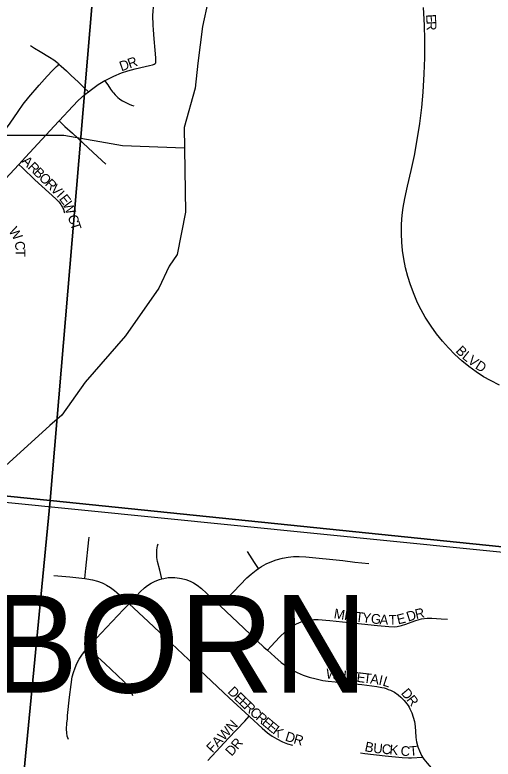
# Model space of a CAD drawing. Extents: x 1410790 to 1770854, y 448063 to 770588.
# Drawn here: x 1545713 to 1548165, y 648482 to 652297 of the extents above; entities that cross this region are included whole.
import ezdxf

# ---------------------------------------------------------------- set-up
doc = ezdxf.new("R2010")
doc.units = 0
for name, color, linetype in [('GM_X_City_Street', 7, 'Continuous'), ('GM_X_City_Street_Text', 7, 'Continuous'), ('GM_X_Corporation_Text', 7, 'Continuous'), ('GM_X_Minor_River', 7, 'Continuous'), ('GM_X_Section', 7, 'Continuous'), ('GM_X_Township', 7, 'Continuous')]:
    doc.layers.add(name, color=color, linetype=linetype)

msp = doc.modelspace()

# ---------------------------------------------------------------- linework, layer by layer
at = {"layer": 'GM_X_City_Street'}
for points in [[(1546432.4, 652047), (1546433.8, 652048.9), (1546434.2, 652049.8), (1546434.6, 652050.6), (1546435.1, 652052.7), (1546435.4, 652054.4), (1546435.7, 652057.4), (1546435.9, 652062), (1546435.7, 652068.3), (1546435.4, 652077.1), (1546432, 652115.4), (1546427.1, 652174.5), (1546423.2, 652220.6), (1546421.9, 652244.1), (1546420.8, 652260.2), (1546420, 652275.8), (1546420, 652292.7), (1546420.8, 652315.3), (1546422.6, 652336.7), (1546429.6, 652404.4)], [(1548197.2, 650397.9), (1548150.3, 650422), (1548116, 650441.7), (1548077.4, 650467), (1548040.2, 650494.4), (1548004.4, 650523.6), (1547967.7, 650556.7), (1547935.1, 650589.4), (1547904.3, 650623.9), (1547873.4, 650662.5), (1547846.7, 650700.3), (1547816.6, 650747.5), (1547795.4, 650784.8), (1547777.6, 650820.2), (1547759.2, 650862.7), (1547741, 650912.2), (1547727.1, 650956.2), (1547715.4, 651000.9), (1547706, 651046.2), (1547699.6, 651088.6), (1547695.7, 651131.4), (1547694.2, 651174.3), (1547695.2, 651223.8), (1547698.4, 651269.9), (1547703.3, 651309.2), (1547711.2, 651354.7), (1547725.7, 651418.9), (1547744.4, 651498.8), (1547761, 651575.6), (1547775.6, 651656.2), (1547788.3, 651740.4), (1547798.2, 651821.7), (1547805.6, 651900), (1547811.3, 651994.8), (1547814.3, 652076.7), (1547814.9, 652168.4), (1547812.9, 652243.7), (1547807.9, 652335.3)], [(1545792, 652139.8), (1545813.7, 652125.3), (1545841.5, 652108.5), (1545890.2, 652080.7), (1545912.6, 652066.5), (1545927.2, 652054.9), (1545936.5, 652046.6), (1545938.8, 652044.5)], [(1545432.2, 651506.6), (1545437.3, 651512.2), (1545450.4, 651526.6), (1545459.1, 651536.2), (1545501, 651577.6), (1545527.5, 651601.9), (1545550.6, 651620), (1545575.4, 651635.9), (1545605.4, 651655.7), (1545625.4, 651670.9), (1545631.4, 651675.6), (1545641.6, 651684.6), (1545655.1, 651698.1), (1545670, 651715.5), (1545689.2, 651742), (1545728.7, 651801.9), (1545755.1, 651839.2), (1545783.6, 651875), (1545837.3, 651936.5), (1545878.6, 651982.9), (1545905.2, 652011.7), (1545926.7, 652032.7), (1545933.8, 652039.6), (1545938.8, 652044.5)], [(1545938.8, 652044.5), (1545949.6, 652034.3), (1545977.1, 652009.3), (1546001.6, 651986.4), (1546037.2, 651952.7), (1546070.2, 651920.9), (1546089.3, 651902.6)], [(1546174.4, 651959.7), (1546179.3, 651962.6), (1546220.5, 651982.8), (1546260, 651999), (1546291.5, 652009.7), (1546329.5, 652020.5), (1546381.3, 652032.9), (1546402.8, 652037.8), (1546418.6, 652041.1), (1546422.9, 652042.2), (1546426.6, 652043.3), (1546428.4, 652044.2), (1546430.4, 652045.2), (1546431.5, 652046), (1546432.4, 652047)], [(1546089.3, 651902.6), (1546104.7, 651915), (1546139.9, 651939.6), (1546174.4, 651959.7)], [(1546174.4, 651959.7), (1546178.1, 651954.1), (1546188.6, 651938.5), (1546203.1, 651916.3), (1546208.5, 651908.3), (1546213.2, 651902.1), (1546218.1, 651896.3), (1546226.7, 651886.9), (1546232.4, 651881), (1546237.2, 651876.4), (1546240.9, 651873), (1546249.2, 651866.2), (1546256.5, 651860.8), (1546264.8, 651855.6), (1546274.2, 651850.4), (1546288.6, 651843.6), (1546298.5, 651839.2), (1546311.3, 651834), (1546322.7, 651829.7)], [(1545939.5, 651752.8), (1546009.6, 651829.5), (1546037.4, 651857.4), (1546071.5, 651888.2), (1546089.3, 651902.6)], [(1545732.5, 651530.3), (1545766.5, 651567.2), (1545936.6, 651749.5), (1545939.5, 651752.8)], [(1545939.5, 651752.8), (1545950.5, 651742.6), (1545969.2, 651725.3), (1546008.3, 651690.2), (1546113.5, 651591), (1546179.2, 651531.4)], [(1545598.4, 651385.3), (1545664.2, 651456.2), (1545732.5, 651530.3)], [(1545732.5, 651530.3), (1545751.5, 651512.3), (1545815.8, 651451.6), (1545922.4, 651354.3), (1545938.1, 651337.8), (1545944.3, 651329.9), (1545948.5, 651324.1), (1545952.4, 651317.9), (1545956, 651311.6), (1545959.1, 651305.6), (1545961.7, 651300), (1545964.4, 651292.7), (1545967.5, 651282.8)], [(1546071.2, 649407.1), (1546076.4, 649458.7), (1546091.4, 649606.2), (1546092.8, 649619.4)], [(1546466.3, 649406), (1546455.4, 649449.7), (1546444.1, 649494.8), (1546441.1, 649514.7), (1546440.2, 649525), (1546440.1, 649534.9), (1546441.3, 649555.2), (1546444.7, 649575.3), (1546447.2, 649585.1)], [(1546962, 649459.4), (1546941.8, 649490.1), (1546904.7, 649546.2)], [(1546962, 649459.4), (1546977.2, 649469.5), (1547000.5, 649482.6), (1547021.8, 649492.2), (1547053.1, 649503.3), (1547085.2, 649511.9), (1547114.6, 649517.5), (1547141.1, 649520.4), (1547171, 649521.3), (1547204.2, 649519.5), (1547393.6, 649499.5), (1547455.6, 649492.3), (1547527.3, 649484.1)], [(1546765.4, 649267), (1546799.6, 649303.3), (1546867.1, 649374.8), (1546901.3, 649410.5), (1546923.4, 649430.7), (1546949.6, 649451.1), (1546962, 649459.4)], [(1545912.6, 649423.8), (1545994.3, 649415.6), (1546071.2, 649407.1)], [(1546071.2, 649407.1), (1546082.1, 649405.9), (1546110.8, 649401), (1546135.7, 649394.2), (1546159.8, 649385.3), (1546170.5, 649380.1), (1546183, 649374.1), (1546202.1, 649362.3), (1546222.8, 649346.9), (1546259.6, 649314.7), (1546297.8, 649278.8)], [(1546297.8, 649278.8), (1546355.4, 649339.6), (1546376.7, 649360), (1546392.2, 649372.1), (1546411.7, 649384.3), (1546432.3, 649394.3), (1546453.8, 649402.5), (1546466.3, 649406)], [(1546466.3, 649406), (1546475.9, 649408.6), (1546498.6, 649412.1), (1546510.9, 649413.1), (1546522.1, 649413.1), (1546532.8, 649412.7), (1546544.4, 649411.9), (1546555.9, 649410.1), (1546567.1, 649408.1), (1546589.2, 649402), (1546610.7, 649394), (1546628.3, 649385.2), (1546647.9, 649373.1), (1546668.8, 649357.2), (1546695.3, 649332.8), (1546765.4, 649267)], [(1546085.8, 649052.4), (1546105.4, 649074.8), (1546182, 649155.8), (1546269.7, 649249.1), (1546297.8, 649278.8)], [(1546297.8, 649278.8), (1546395.7, 649186.7), (1546515.4, 649074.7), (1546661.5, 648938), (1546812.1, 648796.6), (1546913.7, 648701.4)], [(1546765.4, 649267), (1546886.8, 649153.3), (1546989.5, 649056.6), (1547007.7, 649040)], [(1547007.7, 649040), (1547027.1, 649060.9), (1547069.5, 649106.7), (1547099.9, 649136.9), (1547119.9, 649153.9), (1547136.2, 649164.9), (1547156.4, 649175.9), (1547180.5, 649186.3), (1547199.4, 649192), (1547222, 649196.3), (1547244.9, 649198.4), (1547267.9, 649198.2), (1547326.7, 649192.8), (1547424.7, 649181.8), (1547571.6, 649166.3), (1547630.5, 649161.2), (1547656.7, 649160.4), (1547673, 649162), (1547695.4, 649166.5), (1547717.2, 649173.6), (1547762.9, 649191.6), (1547784.8, 649198.5), (1547797.6, 649201.4), (1547826.8, 649204.5), (1547849.7, 649204.5), (1547898.8, 649201.5), (1547931.4, 649198.9)], [(1545988, 648582), (1545981.4, 648600.5), (1545978.3, 648616.6), (1545977.3, 648636.2), (1545979.7, 648665.7), (1545982, 648688.5), (1545983.3, 648704.8), (1545993.4, 648799.5), (1546000.6, 648864.7), (1546007, 648903.6), (1546012.7, 648925.8), (1546021.3, 648950.6), (1546030.5, 648971.6), (1546043.1, 648994.6), (1546059.3, 649019.3), (1546077.3, 649042.7), (1546085.8, 649052.4)], [(1546317.9, 648805.7), (1546315.7, 648811.9), (1546306.8, 648833), (1546297.2, 648850), (1546287.5, 648863.1), (1546271.8, 648879.7), (1546174.2, 648971.8), (1546118.7, 649022.4), (1546085.8, 649052.4)], [(1547007.7, 649040), (1547045.3, 649005.8), (1547077.7, 648978.1), (1547106.8, 648956.8), (1547134.5, 648939.3), (1547160.7, 648925.6), (1547190.8, 648912.8), (1547221.9, 648902.2), (1547256.7, 648892.8), (1547292, 648885.8), (1547319.1, 648881.9), (1547355.5, 648877.6), (1547417.7, 648871.2), (1547491.9, 648863.9), (1547568.8, 648854.7), (1547594.4, 648849.7), (1547605.9, 648846.8), (1547616.4, 648843.3), (1547627.3, 648839.5), (1547637.8, 648835), (1547648.3, 648830.1), (1547658.1, 648824.5), (1547677.2, 648811.9), (1547692.1, 648799.1), (1547707.9, 648782.5), (1547728.2, 648756.9), (1547734.1, 648748.2), (1547738.2, 648740), (1547747.7, 648719.1), (1547755.4, 648697.5), (1547760.9, 648675.2), (1547765.1, 648649.4), (1547766.5, 648623.2), (1547767.8, 648593.7), (1547769.7, 648581), (1547771.5, 648571.1), (1547778.3, 648545.8), (1547786.3, 648524.3), (1547797.7, 648500.7), (1547803.2, 648491.9)], [(1546702, 648475.6), (1546807.8, 648588.9), (1546891.1, 648677.3), (1546913.7, 648701.4)], [(1546913.7, 648701.4), (1546917.4, 648698), (1546980.2, 648640.1), (1547008.1, 648616.8), (1547032.4, 648599.4), (1547055.1, 648585.7), (1547084.9, 648570.9), (1547109.6, 648560.9), (1547135.2, 648553.4)], [(1547484.7, 648513.6), (1547507.3, 648511), (1547610.6, 648498.8), (1547698, 648490.2), (1547730.5, 648488.5), (1547746.7, 648489.3), (1547803.2, 648491.9)], [(1547803.2, 648491.9), (1547809.9, 648481.2), (1547825.9, 648460.5), (1547931.4, 648339.3), (1548026.4, 648232.4)]]:
    msp.add_lwpolyline(points, dxfattribs=at)
at = {"layer": 'GM_X_Minor_River'}
for points in [[(1546733.2, 652505.7), (1546673.8, 652236.4), (1546650, 652048.5), (1546637.4, 651920.4), (1546581.3, 651719.2), (1546586.7, 651286.2), (1546544.3, 651068.6), (1546503, 651009.3), (1546450.7, 650896.1), (1546279.5, 650651), (1546072.5, 650414.7), (1545952.9, 650244.8), (1545891.8, 650191.9), (1545665.3, 649986.1)], [(1546582.6, 651613.7), (1546265, 651625.4), (1545963.6, 651677.6), (1545615.1, 651678.6)]]:
    msp.add_lwpolyline(points, dxfattribs=at)
at = {"layer": 'GM_X_Section'}
for points in [[(1546323.2, 654890.1), (1545893.2, 649807), (1540640, 650339.9), (1541102.2, 655436.4)], [(1546323.2, 654890.1), (1551668.6, 654324.3), (1551244.2, 649258.6), (1545893.2, 649807)], [(1545893.2, 649807), (1545379.3, 644493.4), (1540107.2, 644974.6), (1540640, 650339.9)], [(1545893.2, 649807), (1551244.2, 649258.6), (1550742.3, 643974.2), (1545379.3, 644493.4)]]:
    msp.add_lwpolyline(points, close=True, dxfattribs=at)
at = {"layer": 'GM_X_Township'}
for points in [[(1541201.9, 650247.2), (1548862.1, 649478.6), (1553877.2, 648970.1), (1556492.4, 648706.9), (1556720.8, 651259.3), (1558847.6, 651127.6), (1559374, 651094.9), (1559540.2, 653550.4), (1562115.7, 653320.1)], [(1518591.2, 644339.7), (1518813, 646827.1), (1519006.1, 648972.3), (1519314.6, 652452.1), (1524688.8, 651910.7), (1526106.4, 651767.9), (1530096, 651366), (1531112.1, 651263.6), (1532044.4, 651169.7), (1532157.4, 651158.4), (1532426.7, 651131.2), (1533590, 651014), (1540632, 650304.6), (1541201.9, 650247.2), (1548862.1, 649478.6), (1553877.2, 648970.1), (1556492.4, 648706.9), (1556030.2, 643461.3)]]:
    msp.add_lwpolyline(points, dxfattribs=at)

# ---------------------------------------------------------------- texts
at = {"layer": 'GM_X_City_Street_Text'}
for s, rotation, p in [('E', 273.6087, (1547820.6, 652298.4)), ('R', 271.749, (1547822.8, 652263.7)), ('D', 18.6423, (1546258.5, 652007.2)), ('R', 19.6865, (1546301.1, 652021.6)), ('A', 315.6104, (1545744.4, 651543.1)), ('R', 315.6264, (1545775.9, 651512.3)), ('B', 315.6183, (1545804.2, 651484.6)), ('O', 315.6104, (1545832.5, 651456.9)), ('R', 315.618, (1545863.9, 651426.1)), ('V', 315.6104, (1545892.2, 651398.4)), ('I', 312.4648, (1545923.1, 651368.2)), ('E', 307.766, (1545937.3, 651352.8)), ('W', 292.0871, (1545957.1, 651328)), ('C', 288.435, (1545982.5, 651263.3)), ('T', 288.4263, (1545995, 651225.8)), ('W', 302.2442, (1545678.8, 651189.6)), ('C', 276.0103, (1545711.9, 651134.5)), ('T', 270.7787, (1545716, 651096.3)), ('B', 314.1413, (1547969.2, 650571.6)), ('L', 321.5796, (1548001.9, 650538.5)), ('V', 322.6591, (1548030.3, 650516.1)), ('D', 327.5394, (1548069, 650486.8)), ('M', 350.5946, (1547345.4, 649204.8)), ('I', 351.1098, (1547398, 649196.1)), ('S', 352.5775, (1547421.1, 649192.5)), ('D', 17.5431, (1547729.1, 649186.3)), ('R', 12.758, (1547770, 649199.3)), ('T', 353.3188, (1547456.7, 649187.9)), ('Y', 353.3895, (1547491.7, 649183.8)), ('G', 353.7401, (1547535.8, 649178.7)), ('A', 355.6241, (1547581.3, 649173.7)), ('T', 0.6484, (1547630, 649170.2)), ('E', 13.5525, (1547677.3, 649172.1)), ('W', 353.2587, (1547305.3, 648896.9)), ('H', 353.2652, (1547362.1, 648890.1)), ('I', 353.2544, (1547405.8, 648885)), ('T', 353.255, (1547427.6, 648882.4)), ('E', 353.2646, (1547462.6, 648878.3)), ('T', 353.255, (1547497.6, 648874.2)), ('A', 352.349, (1547532.3, 648870)), ('I', 347.438, (1547574.8, 648864.4)), ('L', 342.3771, (1547595.1, 648859.9)), ('D', 316.113, (1546800.4, 648823.9)), ('E', 316.1108, (1546832.1, 648793.4)), ('D', 309.9399, (1547689.7, 648819)), ('E', 316.1108, (1546857.4, 648769)), ('R', 308.1136, (1547717.7, 648785.5)), ('R', 316.3484, (1546883, 648744.4)), ('C', 318.6742, (1546913.3, 648715.6)), ('R', 319.9864, (1546944, 648688.6)), ('FAWN', 46.9739, (1546725.4, 648511.1)), ('E', 320.1234, (1546974.4, 648663.1)), ('E', 320.1411, (1547001.4, 648640.5)), ('K', 323.346, (1547030.8, 648616.1)), ('D', 342.405, (1547094.8, 648577.5)), ('R', 343.7005, (1547137.9, 648563.8)), ('R', 49.9189, (1546854.1, 648527.7)), ('B', 347.89, (1547503.2, 648523.8)), ('U', 354.3721, (1547548, 648514.6)), ('C', 354.4471, (1547591.9, 648510.3)), ('K', 354.4515, (1547631.3, 648506.4)), ('D', 48.2013, (1546823.7, 648493.7)), ('C', 354.6489, (1547688.4, 648500.9)), ('T', 5.0695, (1547737.8, 648497.1))]:
    msp.add_text(s, height=50, rotation=rotation, dxfattribs=at).set_placement(p)
at = {"layer": 'GM_X_Corporation_Text'}
msp.add_text('FAIRBORN', height=500, rotation=0, dxfattribs=at).set_placement((1544067.1, 648822.9))

doc.saveas('drawing.dxf')
